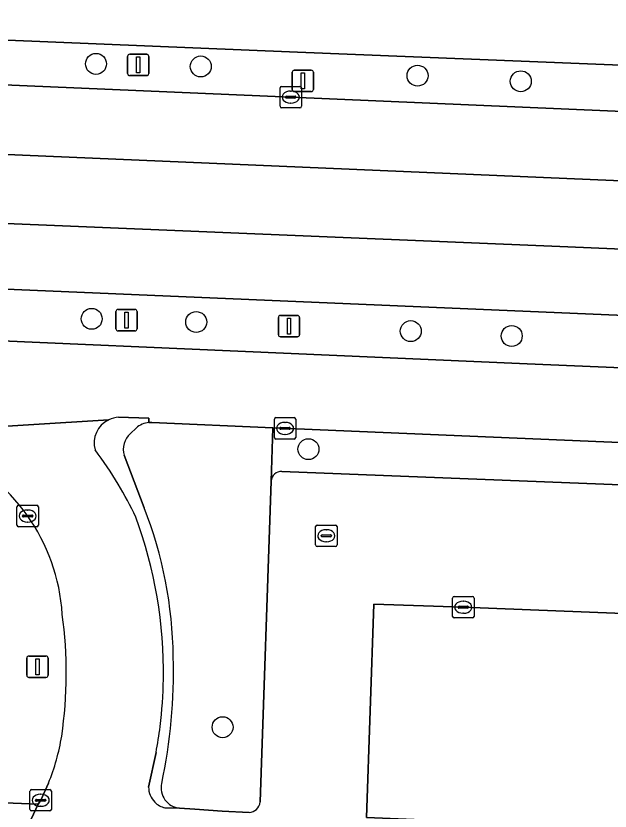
# Model space of a CAD drawing. Extents: x 160888 to 161385, y 386490 to 386908.
# Drawn here: x 160942.24 to 160969.99, y 386700.19 to 386737.32 of the extents above; entities that cross this region are included whole.
import ezdxf

# ---------------------------------------------------------------- set-up
doc = ezdxf.new("R2010")
doc.units = 0
for name, color, linetype in [('IMGEO_Berm_groen', 7, 'Continuous'), ('IMGEO_Boom', 7, 'Continuous'), ('IMGEO_Fietspad_gesloten', 7, 'Continuous'), ('IMGEO_Groenvoorziening', 7, 'Continuous'), ('IMGEO_Haag', 7, 'Continuous'), ('IMGEO_Kolk', 7, 'Continuous'), ('IMGEO_Lichtmast', 7, 'Continuous'), ('IMGEO_Parkeervlak_open', 7, 'Continuous'), ('IMGEO_Rijbaan_lokaal_gesloten', 7, 'Continuous'), ('IMGEO_Rijbaan_lokaal_open', 7, 'Continuous'), ('IMGEO_Rioolput', 7, 'Continuous'), ('IMGEO_Verkeersbordpaal', 7, 'Continuous'), ('IMGEO_Verkeerseiland_open', 7, 'Continuous'), ('IMGEO_Voetpad_open', 7, 'Continuous')]:
    doc.layers.add(name, color=color, linetype=linetype)

msp = doc.modelspace()

# ---------------------------------------------------------------- linework, layer by layer
at = {"layer": 'IMGEO_Berm_groen'}
for points in [[(161019.969, 386741.623), (161005.984, 386735.898), (161002.436, 386734.648), (161000, 386734.178), (160998.243, 386734.057), (160994.79, 386734.023), (160990.998, 386734.2), (160955.395, 386735.634)], [(160955.395, 386735.634), (160925.661, 386736.849)], [(160925.901, 386734.768), (160932.62, 386734.494), (160955.077, 386733.529), (160978.533, 386732.51), (160986.751, 386732.162), (160996.005, 386731.777), (161000, 386731.611), (161005.223, 386731.393)], [(160966.276, 386723.513), (160927.518, 386725.176)], [(161006.274, 386721.825), (161000, 386722.09), (160966.276, 386723.513)], [(160927.695, 386722.756), (160966.124, 386721.083), (161000, 386719.645), (161006.215, 386719.381)]]:
    msp.add_lwpolyline(points, dxfattribs=at)
at = {"layer": 'IMGEO_Boom'}
for centre in [(160945.98, 386735.08), (160950.873, 386734.96), (160960.998, 386734.529), (160965.82, 386734.268), (160945.779, 386723.176), (160950.661, 386723.028), (160960.681, 386722.603), (160965.396, 386722.375), (160955.902, 386717.091), (160951.893, 386704.109)]:
    msp.add_circle(centre, 0.489, dxfattribs=at)
at = {"layer": 'IMGEO_Fietspad_gesloten'}
msp.add_lwpolyline([(160992.282, 386737.671), (160955.08, 386739.168), (160921.46, 386740.524), (160922.279, 386736.94), (160925.661, 386736.849), (160955.395, 386735.634), (160990.998, 386734.2), (160994.79, 386734.023), (160998.243, 386734.057), (161000, 386734.178), (161002.436, 386734.648), (161005.984, 386735.898), (161019.969, 386741.623)], dxfattribs=at)
at = {"layer": 'IMGEO_Groenvoorziening'}
for points in [[(160954.161, 386715.603), (160954.247, 386718.087), (160948.582, 386718.332), (160948.453, 386718.332)], [(160947.855, 386718.077), (160947.588, 386717.818)], [(161000.98, 386716.117), (161000, 386716.15), (160977.057, 386717.117), (160954.247, 386718.087), (160954.161, 386715.603)], [(160947.295, 386716.804), (160948.228, 386714.354)], [(160954.66, 386716.056), (160977.215, 386715.164), (161000, 386714.249), (161002.327, 386714.157)], [(160928.469, 386715.884), (160930.88, 386701.021), (160943.287, 386700.521), (160943.399, 386700.698), (160943.764, 386701.499)], [(160953.643, 386700.618), (160954.161, 386715.603)], [(160949.873, 386700.328), (160950.6, 386700.277), (160951.878, 386700.188), (160953.129, 386700.126)]]:
    msp.add_lwpolyline(points, dxfattribs=at)
for centre, radius, start, end in [((160948.524, 386717.336), 0.998, 94.0959, 132.093), ((160948.218, 386717.087), 0.965, 130.7383, 197.0279), ((160935.523, 386708.829), 8.901, 3.5171, 67.5992), ((160954.658, 386715.557), 0.499, 89.7652, 174.7021), ((160929.839, 386707.148), 19.751, 0.7112, 21.3985), ((160924.558, 386706.635), 20.037, 351.5549, 7.8603), ((160924.179, 386706.734), 25.418, 348.075, 1.4855), ((160934.069, 386705.396), 10.449, 338.1027, 350.6148), ((160949.98, 386701.277), 0.955, 167.5729, 263.5494), ((160953.111, 386700.66), 0.534, 271.9634, 355.531)]:
    msp.add_arc(centre, radius, start, end, dxfattribs=at)
at = {"layer": 'IMGEO_Haag'}
for points in [[(161000.98, 386716.117), (161000, 386716.15), (160977.057, 386717.117), (160954.247, 386718.087), (160954.161, 386715.603)], [(160954.66, 386716.056), (160977.215, 386715.164), (161000, 386714.249), (161002.327, 386714.157)]]:
    msp.add_lwpolyline(points, dxfattribs=at)
msp.add_arc((160954.658, 386715.557), 0.499, 89.7652, 174.7021, dxfattribs=at)
at = {"layer": 'IMGEO_Kolk'}
for p, q in [((160954.576, 386733.103), (160954.576, 386733.955)), ((160954.651, 386734.029), (160955.503, 386734.029)), ((160955.064, 386733.809), (160955.089, 386733.809)), ((160955.577, 386733.955), (160955.577, 386733.103)), ((160954.835, 386733.523), (160954.835, 386733.535)), ((160955.273, 386733.486), (160954.875, 386733.486)), ((160954.878, 386733.572), (160955.276, 386733.572)), ((160955.319, 386733.535), (160955.319, 386733.523)), ((160955.087, 386733.249), (160955.062, 386733.249)), ((160955.503, 386733.029), (160954.651, 386733.029)), ((160954.31, 386717.636), (160954.31, 386718.488)), ((160954.385, 386718.562), (160955.237, 386718.562)), ((160954.798, 386718.342), (160954.823, 386718.342)), ((160955.311, 386718.488), (160955.311, 386717.636)), ((160954.569, 386718.056), (160954.569, 386718.068)), ((160955.007, 386718.019), (160954.609, 386718.019)), ((160954.612, 386718.105), (160955.01, 386718.105)), ((160955.053, 386718.068), (160955.053, 386718.056)), ((160955.237, 386717.562), (160954.385, 386717.562)), ((160954.821, 386717.782), (160954.796, 386717.782)), ((160942.288, 386713.544), (160942.288, 386714.396)), ((160942.363, 386714.47), (160943.215, 386714.47)), ((160942.776, 386714.25), (160942.801, 386714.25)), ((160943.289, 386714.396), (160943.289, 386713.544)), ((160942.547, 386713.964), (160942.547, 386713.976)), ((160942.985, 386713.927), (160942.587, 386713.927)), ((160942.59, 386714.013), (160942.988, 386714.013)), ((160943.031, 386713.976), (160943.031, 386713.964)), ((160943.215, 386713.47), (160942.363, 386713.47)), ((160942.799, 386713.69), (160942.774, 386713.69)), ((160962.634, 386709.286), (160962.634, 386710.138)), ((160962.709, 386710.212), (160963.561, 386710.212)), ((160963.635, 386710.138), (160963.635, 386709.286)), ((160962.893, 386709.706), (160962.893, 386709.718)), ((160963.331, 386709.669), (160962.933, 386709.669)), ((160962.936, 386709.755), (160963.334, 386709.755)), ((160963.122, 386709.992), (160963.147, 386709.992)), ((160963.377, 386709.718), (160963.377, 386709.706)), ((160963.145, 386709.432), (160963.12, 386709.432)), ((160963.561, 386709.212), (160962.709, 386709.212)), ((160942.898, 386700.272), (160942.898, 386701.124)), ((160942.973, 386701.198), (160943.825, 386701.198)), ((160943.899, 386701.124), (160943.899, 386700.272)), ((160943.386, 386700.978), (160943.411, 386700.978)), ((160943.157, 386700.692), (160943.157, 386700.704)), ((160943.595, 386700.655), (160943.197, 386700.655)), ((160943.2, 386700.741), (160943.598, 386700.741)), ((160943.409, 386700.418), (160943.384, 386700.418)), ((160943.641, 386700.704), (160943.641, 386700.692)), ((160943.825, 386700.198), (160942.973, 386700.198))]:
    msp.add_line(p, q, dxfattribs=at)
for points in [[(160954.576, 386733.103), (160954.576, 386733.955)], [(160954.651, 386734.029), (160955.503, 386734.029)], [(160955.577, 386733.955), (160955.577, 386733.103)], [(160955.503, 386733.029), (160954.651, 386733.029)], [(160954.31, 386717.636), (160954.31, 386718.488)], [(160954.385, 386718.562), (160955.237, 386718.562)], [(160955.311, 386718.488), (160955.311, 386717.636)], [(160955.237, 386717.562), (160954.385, 386717.562)], [(160942.288, 386713.544), (160942.288, 386714.396)], [(160942.363, 386714.47), (160943.215, 386714.47)], [(160943.289, 386714.396), (160943.289, 386713.544)], [(160943.215, 386713.47), (160942.363, 386713.47)], [(160962.634, 386709.286), (160962.634, 386710.138)], [(160962.709, 386710.212), (160963.561, 386710.212)], [(160963.635, 386710.138), (160963.635, 386709.286)], [(160963.561, 386709.212), (160962.709, 386709.212)], [(160942.898, 386700.272), (160942.898, 386701.124)], [(160942.973, 386701.198), (160943.825, 386701.198)], [(160943.899, 386701.124), (160943.899, 386700.272)], [(160943.825, 386700.198), (160942.973, 386700.198)]]:
    msp.add_lwpolyline(points, dxfattribs=at)
for centre, radius, start, end in [((160954.653, 386733.953), 0.0765, 91.552, 178.448), ((160954.653, 386733.953), 0.0765, 91.552, 178.448), ((160955.501, 386733.953), 0.0765, 1.552, 88.448), ((160955.501, 386733.953), 0.0765, 1.552, 88.448), ((160954.875, 386733.532), 0.0403, 85.8775, 175.7526), ((160954.872, 386733.522), 0.0366, 178.938, 274.7102), ((160955.276, 386733.529), 0.043, 264.8664, 352.4533), ((160955.28, 386733.534), 0.0386, 1.7309, 96.639), ((160954.653, 386733.105), 0.0765, 181.552, 268.448), ((160954.653, 386733.105), 0.0765, 181.552, 268.448), ((160955.501, 386733.105), 0.0765, 271.552, 358.448), ((160955.501, 386733.105), 0.0765, 271.552, 358.448), ((160954.387, 386718.486), 0.0765, 91.552, 178.448), ((160954.387, 386718.486), 0.0765, 91.552, 178.448), ((160955.235, 386718.486), 0.0765, 1.552, 88.448), ((160955.235, 386718.486), 0.0765, 1.552, 88.448), ((160954.609, 386718.065), 0.0403, 85.8775, 175.7526), ((160954.606, 386718.055), 0.0366, 178.938, 274.7102), ((160955.01, 386718.062), 0.043, 264.8664, 352.4533), ((160955.014, 386718.067), 0.0386, 1.7309, 96.639), ((160954.387, 386717.638), 0.0765, 181.552, 268.448), ((160954.387, 386717.638), 0.0765, 181.552, 268.448), ((160955.235, 386717.638), 0.0765, 271.552, 358.448), ((160955.235, 386717.638), 0.0765, 271.552, 358.448), ((160942.365, 386714.394), 0.0765, 91.552, 178.448), ((160942.365, 386714.394), 0.0765, 91.552, 178.448), ((160943.213, 386714.394), 0.0765, 1.552, 88.448), ((160943.213, 386714.394), 0.0765, 1.552, 88.448), ((160942.587, 386713.973), 0.0403, 85.8775, 175.7526), ((160942.584, 386713.963), 0.0366, 178.938, 274.7102), ((160942.988, 386713.97), 0.043, 264.8664, 352.4533), ((160942.992, 386713.975), 0.0386, 1.7309, 96.639), ((160942.365, 386713.546), 0.0765, 181.552, 268.448), ((160942.365, 386713.546), 0.0765, 181.552, 268.448), ((160943.213, 386713.546), 0.0765, 271.552, 358.448), ((160943.213, 386713.546), 0.0765, 271.552, 358.448), ((160962.711, 386710.136), 0.0765, 91.552, 178.448), ((160962.711, 386710.136), 0.0765, 91.552, 178.448), ((160963.559, 386710.136), 0.0765, 1.552, 88.448), ((160963.559, 386710.136), 0.0765, 1.552, 88.448), ((160962.933, 386709.715), 0.0403, 85.8775, 175.7526), ((160962.93, 386709.705), 0.0366, 178.938, 274.7102), ((160963.334, 386709.712), 0.043, 264.8664, 352.4533), ((160963.338, 386709.717), 0.0386, 1.7309, 96.639), ((160962.711, 386709.288), 0.0765, 181.552, 268.448), ((160962.711, 386709.288), 0.0765, 181.552, 268.448), ((160963.559, 386709.288), 0.0765, 271.552, 358.448), ((160963.559, 386709.288), 0.0765, 271.552, 358.448), ((160942.975, 386701.122), 0.0765, 91.552, 178.448), ((160942.975, 386701.122), 0.0765, 91.552, 178.448), ((160943.823, 386701.122), 0.0765, 1.552, 88.448), ((160943.823, 386701.122), 0.0765, 1.552, 88.448), ((160943.197, 386700.701), 0.0403, 85.8775, 175.7526), ((160943.194, 386700.691), 0.0366, 178.938, 274.7102), ((160943.598, 386700.698), 0.043, 264.8664, 352.4533), ((160943.602, 386700.703), 0.0386, 1.7309, 96.639), ((160942.975, 386700.274), 0.0765, 181.552, 268.448), ((160942.975, 386700.274), 0.0765, 181.552, 268.448), ((160943.823, 386700.274), 0.0765, 271.552, 358.448), ((160943.823, 386700.274), 0.0765, 271.552, 358.448)]:
    msp.add_arc(centre, radius, start, end, dxfattribs=at)
for centre, major_axis, ratio, start_param, end_param in [((160955.063, 386733.529), (-0.387, 0.002), 0.722429, 4.712389, 7.853982), ((160955.088, 386733.529), (-0.39, 0.002), 0.717154, 1.570796, 4.712389), ((160954.797, 386718.062), (-0.387, 0.002), 0.722429, 4.712389, 7.853982), ((160954.822, 386718.062), (-0.39, 0.002), 0.717154, 1.570796, 4.712389), ((160942.775, 386713.97), (-0.387, 0.002), 0.722429, 4.712389, 7.853982), ((160942.8, 386713.97), (-0.39, 0.002), 0.717154, 1.570796, 4.712389), ((160963.121, 386709.712), (-0.387, 0.002), 0.722429, 4.712389, 7.853982), ((160963.146, 386709.712), (-0.39, 0.002), 0.717154, 1.570796, 4.712389), ((160943.385, 386700.698), (-0.387, 0.002), 0.722429, 4.712389, 7.853982), ((160943.41, 386700.698), (-0.39, 0.002), 0.717154, 1.570796, 4.712389)]:
    msp.add_ellipse(centre, major_axis=major_axis, ratio=ratio, start_param=start_param, end_param=end_param, dxfattribs=at)
at = {"layer": 'IMGEO_Lichtmast'}
for p, q in [((160955.143, 386733.886), (160955.143, 386734.686)), ((160955.143, 386734.686), (160955.143, 386733.886)), ((160955.243, 386734.786), (160956.033, 386734.786)), ((160956.033, 386734.786), (160955.243, 386734.786)), ((160956.133, 386734.686), (160956.133, 386733.886)), ((160956.133, 386733.886), (160956.133, 386734.686)), ((160956.033, 386733.786), (160955.243, 386733.786)), ((160955.243, 386733.786), (160956.033, 386733.786)), ((160954.498, 386722.437), (160954.498, 386723.237)), ((160954.498, 386723.237), (160954.498, 386722.437)), ((160954.598, 386723.337), (160955.388, 386723.337)), ((160955.388, 386723.337), (160954.598, 386723.337)), ((160955.488, 386723.237), (160955.488, 386722.437)), ((160955.488, 386722.437), (160955.488, 386723.237)), ((160955.388, 386722.337), (160954.598, 386722.337)), ((160954.598, 386722.337), (160955.388, 386722.337)), ((160942.85, 386707.434), (160943.64, 386707.434)), ((160943.64, 386707.434), (160942.85, 386707.434)), ((160942.75, 386706.534), (160942.75, 386707.334)), ((160942.75, 386707.334), (160942.75, 386706.534)), ((160943.74, 386707.334), (160943.74, 386706.534)), ((160943.74, 386706.534), (160943.74, 386707.334)), ((160943.64, 386706.434), (160942.85, 386706.434)), ((160942.85, 386706.434), (160943.64, 386706.434))]:
    msp.add_line(p, q, dxfattribs=at)
for points in [[(160955.563, 386734.661), (160955.713, 386734.661), (160955.713, 386733.911), (160955.563, 386733.911), (160955.563, 386734.661)], [(160954.918, 386723.212), (160955.068, 386723.212), (160955.068, 386722.462), (160954.918, 386722.462), (160954.918, 386723.212)], [(160943.17, 386707.309), (160943.32, 386707.309), (160943.32, 386706.559), (160943.17, 386706.559), (160943.17, 386707.309)]]:
    msp.add_lwpolyline(points, dxfattribs=at)
for centre, start, end in [((160955.243, 386734.686), 90, 180), ((160955.243, 386734.686), 90, 180), ((160956.033, 386734.686), 0, 90), ((160956.033, 386734.686), 360, 90), ((160955.243, 386733.886), 180, 270), ((160955.243, 386733.886), 180, 270), ((160956.033, 386733.886), 270, 0), ((160956.033, 386733.886), 270, 0), ((160954.598, 386723.237), 90, 180), ((160954.598, 386723.237), 90, 180), ((160955.388, 386723.237), 0, 90), ((160955.388, 386723.237), 360, 90), ((160954.598, 386722.437), 180, 270), ((160954.598, 386722.437), 180, 270), ((160955.388, 386722.437), 270, 0), ((160955.388, 386722.437), 270, 0), ((160942.85, 386707.334), 90, 180), ((160942.85, 386707.334), 90, 180), ((160943.64, 386707.334), 0, 90), ((160943.64, 386707.334), 360, 90), ((160942.85, 386706.534), 180, 270), ((160942.85, 386706.534), 180, 270), ((160943.64, 386706.534), 270, 0), ((160943.64, 386706.534), 270, 0)]:
    msp.add_arc(centre, 0.1, start, end, dxfattribs=at)
at = {"layer": 'IMGEO_Parkeervlak_open'}
msp.add_lwpolyline([(160997.278, 386698.343), (160997.63, 386708.325), (160995.59, 386708.406), (160978.871, 386709.093), (160963.135, 386709.712), (160958.964, 386709.86), (160958.611, 386699.9), (160963.43, 386699.688), (160978.333, 386699.096), (160995.203, 386698.418)], close=True, dxfattribs=at)
at = {"layer": 'IMGEO_Rijbaan_lokaal_gesloten'}
for points in [[(161005.223, 386731.393), (161000, 386731.611), (160996.005, 386731.777), (160986.751, 386732.162), (160978.533, 386732.51), (160955.077, 386733.529), (160932.62, 386734.494), (160925.901, 386734.768), (160923.64, 386734.944), (160922.365, 386735.151), (160922.921, 386731.584), (160926.911, 386731.494), (161009.01, 386727.969)], [(161009.01, 386727.969), (160926.911, 386731.494), (160922.921, 386731.584), (160923.418, 386728.39), (160968.018, 386726.544), (161007.593, 386724.848)], [(161007.593, 386724.848), (160968.018, 386726.544), (160923.418, 386728.39), (160923.894, 386725.336), (160927.518, 386725.176), (160966.276, 386723.513), (161000, 386722.09), (161006.274, 386721.825)], [(161006.215, 386719.381), (161000, 386719.645), (160966.124, 386721.083), (160927.695, 386722.756), (160924.259, 386722.891), (160925.689, 386713.444), (160925.827, 386713.609)], [(160947.034, 386718.58), (160948.451, 386718.544), (160948.453, 386718.332), (160948.582, 386718.332), (160954.247, 386718.087), (160977.057, 386717.117), (161000, 386716.15), (161000.98, 386716.117)], [(160935.064, 386717.744), (160946.574, 386718.466)]]:
    msp.add_lwpolyline(points, dxfattribs=at)
msp.add_arc((160947.085, 386717.388), 1.193, 92.4632, 115.3747, dxfattribs=at)
at = {"layer": 'IMGEO_Rijbaan_lokaal_open'}
for points in [[(160946.574, 386718.466), (160935.064, 386717.744)], [(161002.327, 386714.157), (161000, 386714.249), (160977.215, 386715.164), (160954.66, 386716.056)], [(160954.161, 386715.603), (160953.643, 386700.618)], [(160948.437, 386701.311), (160948.786, 386702.927)], [(160943.764, 386701.499), (160943.399, 386700.698), (160943.287, 386700.521), (160942.952, 386699.819)], [(160953.129, 386700.126), (160951.878, 386700.188), (160950.6, 386700.277), (160949.873, 386700.328), (160949.199, 386700.345)]]:
    msp.add_lwpolyline(points, dxfattribs=at)
msp.add_lwpolyline([(160978.333, 386699.096), (160963.43, 386699.688), (160958.611, 386699.9), (160958.964, 386709.86), (160963.135, 386709.712), (160978.871, 386709.093), (160995.59, 386708.406), (160997.63, 386708.325), (160997.278, 386698.343), (160995.203, 386698.418)], close=True, dxfattribs=at)
for centre, radius, start, end in [((160947.081, 386717.394), 1.186, 115.3175, 196.6597), ((160935.523, 386708.829), 8.901, 3.5171, 67.5992), ((160931.076, 386705.927), 18.572, 30.8678, 36.8095), ((160954.658, 386715.557), 0.499, 89.7652, 174.7021), ((160932.118, 386706.498), 17.384, 25.2647, 31.0118), ((160928.33, 386706.699), 20.802, 359.0529, 20.3063), ((160924.558, 386706.635), 20.037, 351.5549, 7.8603), ((160928.368, 386706.701), 20.764, 352.9301, 359.0461), ((160928.489, 386706.683), 20.642, 349.5149, 352.9362), ((160934.069, 386705.396), 10.449, 338.1027, 350.6148), ((160949.411, 386701.301), 0.974, 179.3827, 225.3119), ((160949.418, 386701.296), 0.976, 224.8259, 257.0238), ((160953.111, 386700.66), 0.534, 271.9634, 355.531)]:
    msp.add_arc(centre, radius, start, end, dxfattribs=at)
at = {"layer": 'IMGEO_Rioolput'}
for p, q in [((160956.236, 386712.622), (160956.236, 386713.474)), ((160956.311, 386713.548), (160957.163, 386713.548)), ((160957.237, 386713.474), (160957.237, 386712.622)), ((160956.495, 386713.042), (160956.495, 386713.054)), ((160956.933, 386713.005), (160956.535, 386713.005)), ((160956.538, 386713.091), (160956.936, 386713.091)), ((160956.724, 386713.328), (160956.749, 386713.328)), ((160956.979, 386713.054), (160956.979, 386713.042)), ((160956.747, 386712.768), (160956.722, 386712.768)), ((160957.163, 386712.548), (160956.311, 386712.548))]:
    msp.add_line(p, q, dxfattribs=at)
for points in [[(160956.236, 386712.622), (160956.236, 386713.474)], [(160956.311, 386713.548), (160957.163, 386713.548)], [(160957.237, 386713.474), (160957.237, 386712.622)], [(160957.163, 386712.548), (160956.311, 386712.548)]]:
    msp.add_lwpolyline(points, dxfattribs=at)
for centre, radius, start, end in [((160956.313, 386713.472), 0.0765, 91.552, 178.448), ((160956.313, 386713.472), 0.0765, 91.552, 178.448), ((160957.161, 386713.472), 0.0765, 1.552, 88.448), ((160957.161, 386713.472), 0.0765, 1.552, 88.448), ((160956.535, 386713.051), 0.0403, 85.8775, 175.7526), ((160956.532, 386713.041), 0.0366, 178.938, 274.7102), ((160956.936, 386713.048), 0.043, 264.8664, 352.4533), ((160956.94, 386713.053), 0.0386, 1.7309, 96.639), ((160956.313, 386712.624), 0.0765, 181.552, 268.448), ((160956.313, 386712.624), 0.0765, 181.552, 268.448), ((160957.161, 386712.624), 0.0765, 271.552, 358.448), ((160957.161, 386712.624), 0.0765, 271.552, 358.448)]:
    msp.add_arc(centre, radius, start, end, dxfattribs=at)
for centre, major_axis, ratio, start_param, end_param in [((160956.723, 386713.048), (-0.387, 0.002), 0.722429, 4.712389, 7.853982), ((160956.748, 386713.048), (-0.39, 0.002), 0.717154, 1.570796, 4.712389)]:
    msp.add_ellipse(centre, major_axis=major_axis, ratio=ratio, start_param=start_param, end_param=end_param, dxfattribs=at)
at = {"layer": 'IMGEO_Verkeersbordpaal'}
for p, q in [((160947.457, 386734.631), (160947.457, 386735.431)), ((160947.457, 386735.431), (160947.457, 386734.631)), ((160947.557, 386735.531), (160948.347, 386735.531)), ((160948.347, 386735.531), (160947.557, 386735.531)), ((160948.447, 386735.431), (160948.447, 386734.631)), ((160948.447, 386734.631), (160948.447, 386735.431)), ((160948.347, 386734.531), (160947.557, 386734.531)), ((160947.557, 386734.531), (160948.347, 386734.531)), ((160946.912, 386722.715), (160946.912, 386723.515)), ((160946.912, 386723.515), (160946.912, 386722.715)), ((160947.012, 386723.615), (160947.802, 386723.615)), ((160947.802, 386723.615), (160947.012, 386723.615)), ((160947.902, 386723.515), (160947.902, 386722.715)), ((160947.902, 386722.715), (160947.902, 386723.515)), ((160947.802, 386722.615), (160947.012, 386722.615)), ((160947.012, 386722.615), (160947.802, 386722.615))]:
    msp.add_line(p, q, dxfattribs=at)
for points in [[(160947.877, 386735.406), (160948.027, 386735.406), (160948.027, 386734.656), (160947.877, 386734.656), (160947.877, 386735.406)], [(160947.332, 386723.49), (160947.482, 386723.49), (160947.482, 386722.74), (160947.332, 386722.74), (160947.332, 386723.49)]]:
    msp.add_lwpolyline(points, dxfattribs=at)
for centre, start, end in [((160947.557, 386735.431), 90, 180), ((160947.557, 386735.431), 90, 180), ((160948.347, 386735.431), 0, 90), ((160948.347, 386735.431), 360, 90), ((160947.557, 386734.631), 180, 270), ((160947.557, 386734.631), 180, 270), ((160948.347, 386734.631), 270, 0), ((160948.347, 386734.631), 270, 0), ((160947.012, 386723.515), 90, 180), ((160947.012, 386723.515), 90, 180), ((160947.802, 386723.515), 0, 90), ((160947.802, 386723.515), 360, 90), ((160947.012, 386722.715), 180, 270), ((160947.012, 386722.715), 180, 270), ((160947.802, 386722.715), 270, 0), ((160947.802, 386722.715), 270, 0)]:
    msp.add_arc(centre, 0.1, start, end, dxfattribs=at)
at = {"layer": 'IMGEO_Verkeerseiland_open'}
for points in [[(160948.453, 386718.332), (160948.451, 386718.544), (160947.034, 386718.58)], [(160947.588, 386717.818), (160947.855, 386718.077)], [(160948.228, 386714.354), (160947.295, 386716.804)], [(160948.786, 386702.927), (160948.437, 386701.311)], [(160949.199, 386700.345), (160949.873, 386700.328)]]:
    msp.add_lwpolyline(points, dxfattribs=at)
for centre, radius, start, end in [((160947.085, 386717.388), 1.193, 92.4632, 115.3747), ((160947.081, 386717.394), 1.186, 115.3175, 196.6597), ((160948.524, 386717.336), 0.998, 94.0959, 132.093), ((160948.218, 386717.087), 0.965, 130.7383, 197.0279), ((160931.076, 386705.927), 18.572, 30.8678, 36.8095), ((160932.118, 386706.498), 17.384, 25.2647, 31.0118), ((160929.839, 386707.148), 19.751, 0.7112, 21.3985), ((160928.33, 386706.699), 20.802, 359.0529, 20.3063), ((160924.179, 386706.734), 25.418, 348.075, 1.4855), ((160928.368, 386706.701), 20.764, 352.9301, 359.0461), ((160928.489, 386706.683), 20.642, 349.5149, 352.9362), ((160949.411, 386701.301), 0.974, 179.3827, 225.3119), ((160949.98, 386701.277), 0.955, 167.5729, 263.5494), ((160949.418, 386701.296), 0.976, 224.8259, 257.0238)]:
    msp.add_arc(centre, radius, start, end, dxfattribs=at)
at = {"layer": 'IMGEO_Voetpad_open'}
msp.add_lwpolyline([(160942.952, 386699.819), (160943.287, 386700.521), (160930.88, 386701.021), (160928.469, 386715.884)], dxfattribs=at)

doc.saveas('drawing.dxf')
